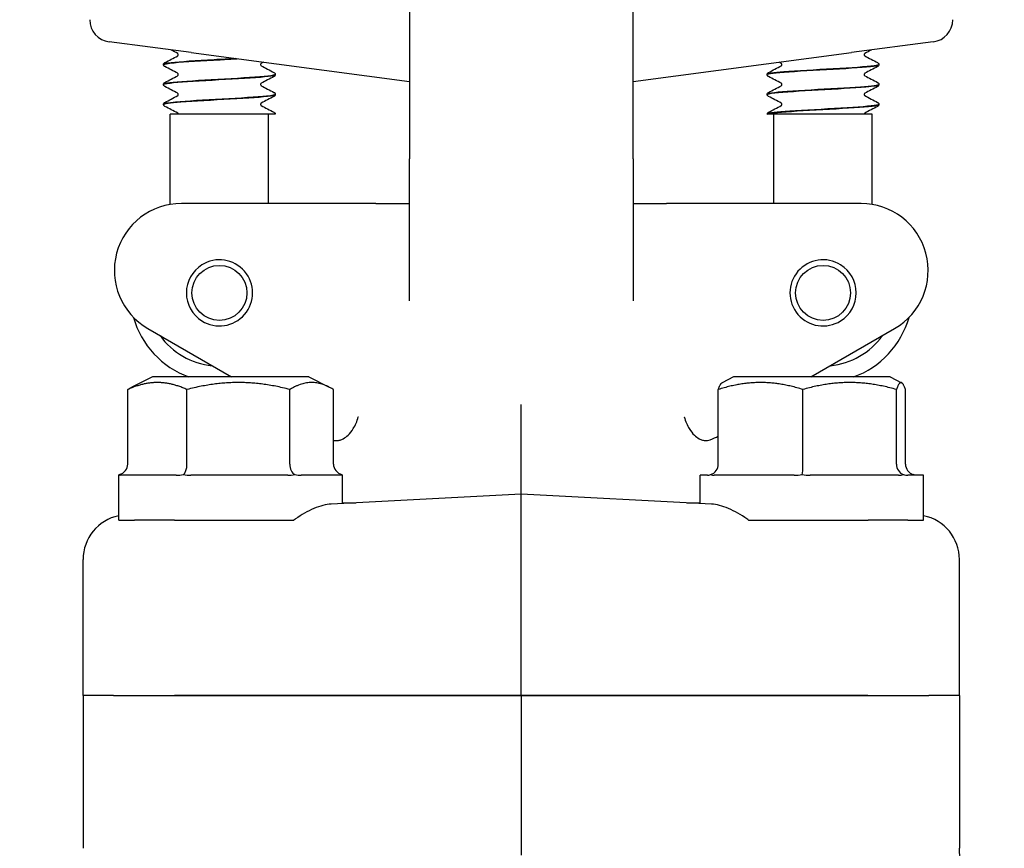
# Model space of a CAD drawing. Header units: inches. Extents: x 36 to 1719, y -84 to 1122.
# Tile 352 of 571: x 909.08 to 911.83, y 419.28 to 421.6. Entities that reach past the tile are written whole.
import ezdxf

# ---------------------------------------------------------------- set-up
doc = ezdxf.new("R2010")
doc.units = ezdxf.units.IN
doc.header["$LTSCALE"] = 48
doc.header["$MEASUREMENT"] = 0
doc.layers.add('Visible (ANSI)', color=7, linetype='Continuous', lineweight=30)

msp = doc.modelspace()

# ---------------------------------------------------------------- linework, layer by layer
at = {"layer": 'Visible (ANSI)'}
for p, q in [((910.16768, 422.21877), (910.16768, 421.20877)), ((910.79268, 421.20877), (910.79268, 422.21877)), ((909.55716, 421.50529), (909.32827, 421.53542)), ((911.63209, 421.53542), (911.4032, 421.50529)), ((909.55716, 421.50529), (910.16768, 421.42491)), ((910.79268, 421.42491), (911.4032, 421.50529)), ((909.48018, 421.47161), (909.48018, 421.47219)), ((911.48018, 421.47161), (911.48018, 421.47219)), ((909.79268, 421.4438), (909.79268, 421.44439)), ((911.16768, 421.4438), (911.16768, 421.44439)), ((909.48018, 421.416), (909.48018, 421.41658)), ((911.48018, 421.416), (911.48018, 421.41658)), ((909.79268, 421.38819), (909.79268, 421.38878)), ((911.16768, 421.38819), (911.16768, 421.38878)), ((909.48018, 421.36039), (909.48018, 421.36097)), ((911.48018, 421.36039), (911.48018, 421.36097)), ((909.66485, 421.33377), (909.49893, 421.33377)), ((909.49893, 421.08115), (909.49893, 421.33377)), ((909.77625, 421.33377), (909.66485, 421.33377)), ((909.77393, 421.08377), (909.77393, 421.33377)), ((909.79262, 421.33377), (909.77625, 421.33377)), ((911.16805, 421.33377), (911.16774, 421.33377)), ((911.16909, 421.33377), (911.16805, 421.33377)), ((911.19974, 421.33377), (911.16909, 421.33377)), ((911.18643, 421.08377), (911.18643, 421.33377)), ((911.32323, 421.33377), (911.19974, 421.33377)), ((911.46143, 421.33377), (911.32323, 421.33377)), ((911.46143, 421.08115), (911.46143, 421.33377)), ((910.16768, 420.81186), (910.16768, 421.20877)), ((910.79268, 421.20877), (910.79268, 420.81186)), ((909.98641, 421.08377), (909.53018, 421.08377)), ((910.07408, 421.08377), (909.98641, 421.08377)), ((910.07408, 421.08377), (910.16768, 421.08377)), ((910.79268, 421.08377), (910.88628, 421.08377)), ((910.97396, 421.08377), (910.88628, 421.08377)), ((911.43018, 421.08377), (910.97396, 421.08377)), ((909.43643, 420.73389), (909.67047, 420.59877)), ((911.2899, 420.59877), (911.52393, 420.73389)), ((909.44893, 420.59877), (909.39184, 420.57023)), ((909.88643, 420.59877), (909.44893, 420.59877)), ((909.88643, 420.59877), (909.94353, 420.57023)), ((911.07393, 420.59877), (911.04173, 420.58267)), ((911.51143, 420.59877), (911.07393, 420.59877)), ((911.51143, 420.59877), (911.54364, 420.58267)), ((909.38011, 420.35502), (909.38011, 420.56381)), ((909.54568, 420.35502), (909.54568, 420.56381)), ((909.83326, 420.35502), (909.83326, 420.56381)), ((909.95526, 420.35502), (909.95526, 420.56381)), ((911.03105, 420.35502), (911.03105, 420.56381)), ((911.26752, 420.35502), (911.26752, 420.56381)), ((911.52915, 420.35502), (911.52915, 420.56381)), ((911.55431, 420.35502), (911.55431, 420.56381)), ((910.48018, 420.27127), (910.48018, 420.52162)), ((911.03065, 420.4491), (911.03105, 420.44933)), ((909.35518, 420.19877), (909.35518, 420.32377)), ((909.35522, 420.32377), (909.35518, 420.32377)), ((909.51543, 420.32377), (909.35917, 420.32377)), ((909.82789, 420.32377), (909.5565, 420.32377)), ((909.98018, 420.32377), (909.86501, 420.32377)), ((909.98018, 420.24507), (909.98018, 420.32377)), ((910.98018, 420.24507), (910.98018, 420.32377)), ((911.00063, 420.32377), (910.98018, 420.32377)), ((911.24294, 420.32377), (911.01978, 420.32377)), ((911.535, 420.32377), (911.28809, 420.32377)), ((911.60518, 420.32377), (911.56099, 420.32377)), ((911.60518, 420.19877), (911.60518, 420.32377)), ((910.48018, 420.27127), (909.94846, 420.24341)), ((911.01191, 420.24341), (910.48018, 420.27127)), ((910.48018, 420.14667), (910.48018, 420.27127)), ((909.35518, 420.19877), (909.39898, 420.19877)), ((909.5105, 420.19877), (909.39898, 420.19877)), ((909.5105, 420.19877), (909.54111, 420.19877)), ((909.54111, 420.19877), (909.70304, 420.19877)), ((909.70304, 420.19877), (909.84481, 420.19877)), ((911.11555, 420.19877), (911.25733, 420.19877)), ((911.25733, 420.19877), (911.41925, 420.19877)), ((911.41925, 420.19877), (911.44986, 420.19877)), ((911.56138, 420.19877), (911.44986, 420.19877)), ((911.56138, 420.19877), (911.60518, 420.19877)), ((910.48018, 419.70877), (910.48018, 420.14667)), ((909.25518, 419.70877), (909.25518, 420.08843)), ((911.70518, 419.70877), (911.70518, 420.08843)), ((909.25518, 419.70877), (909.25518, 419.28121)), ((909.34068, 419.70877), (909.25518, 419.70877)), ((909.34068, 419.70877), (909.25518, 419.70877)), ((909.34068, 419.70877), (909.51113, 419.70877)), ((909.34068, 419.70877), (909.51113, 419.70877)), ((909.51113, 419.70877), (910.48018, 419.70877)), ((910.48018, 419.70877), (909.51113, 419.70877)), ((910.48018, 419.70877), (911.44924, 419.70877)), ((910.48018, 419.70877), (910.48018, 419.26162)), ((911.44924, 419.70877), (910.48018, 419.70877)), ((911.44924, 419.70877), (911.61968, 419.70877)), ((911.44924, 419.70877), (911.61968, 419.70877)), ((911.70518, 419.70877), (911.61968, 419.70877)), ((911.70518, 419.70877), (911.61968, 419.70877)), ((911.70518, 419.70877), (911.70518, 419.28121))]:
    msp.add_line(p, q, dxfattribs=at)
for centre, radius in [((902.41768, 427.10877), 7.5), ((909.63643, 420.83377), 0.07688), ((911.32393, 420.83377), 0.07688)]:
    msp.add_circle(centre, radius, dxfattribs=at)
for centre, radius, start, end in [((902.41768, 427.10877), 7.588, 134.247392, 45.752608), ((909.33643, 421.59739), 0.0625, 180, 262.5), ((911.62393, 421.59739), 0.0625, 277.5, 0), ((909.53018, 420.89627), 0.1875, 90, 240), ((911.43018, 420.89627), 0.1875, 300, 90), ((909.63643, 420.83377), 0.0925, 122.15008, 237.84992), ((909.63643, 420.83377), 0.0925, 237.84992, 122.15008), ((911.32393, 420.83377), 0.0925, 57.84992, 302.15008), ((911.32393, 420.83377), 0.0925, 302.15008, 57.84992), ((909.63643, 420.83377), 0.25, 195.89001, 250.05156), ((911.32393, 420.83377), 0.25, 289.94844, 344.10999), ((909.63643, 420.83377), 0.20454, 215.75553, 264.24447), ((911.32393, 420.83377), 0.20454, 275.75553, 324.24447)]:
    msp.add_arc(centre, radius, start, end, dxfattribs=at)
for centre, major_axis, ratio, start_param, end_param in [((909.34416, 420.35502), (-0.03595, 0), 0.8693335, 1.9174431, 3.1415927), ((909.53043, 420.35502), (0, -0.03125), 0.4879975, 0.3466468, 1.5707963), ((909.85396, 420.35502), (0, -0.03125), 0.662309, 4.712389, 5.9365385), ((909.99121, 420.35502), (-0.03595, 0), 0.8693335, 0, 1.2241495), ((910.99835, 420.35502), (0.0327, 0), 0.9555533, 5.0590358, 6.2831853), ((911.26438, 420.35502), (0, -0.03125), 0.1006388, 0.3466468, 1.5707963), ((911.55871, 420.35502), (0, -0.03125), 0.9458753, 4.712389, 5.9365385), ((911.58701, 420.35502), (-0.0327, 0), 0.9555533, 0, 1.2241495), ((909.38066, 420.08848), (-0.12531, -0.00657), 0.9961843, 4.8646945, 6.2310249), ((911.5797, 420.08848), (0.12531, -0.00657), 0.9961843, 0.0521605, 1.4184909)]:
    msp.add_ellipse(centre, major_axis=major_axis, ratio=ratio, start_param=start_param, end_param=end_param, dxfattribs=at)
for points in [[(909.51977, 421.50307), (909.51372, 421.50625), (909.50767, 421.50943), (909.50161, 421.5126)], [(911.45875, 421.5126), (911.4527, 421.50943), (911.44665, 421.50625), (911.4406, 421.50307)], [(909.48392, 421.47754), (909.49587, 421.4838), (909.50782, 421.49006), (909.51977, 421.49635)], [(911.4406, 421.49635), (911.45254, 421.49006), (911.46449, 421.4838), (911.47645, 421.47754)], [(909.51977, 421.44746), (909.50782, 421.45374), (909.49587, 421.46001), (909.48392, 421.46627)], [(909.75954, 421.47865), (909.75739, 421.47752), (909.75524, 421.47639), (909.7531, 421.47526)], [(909.7531, 421.46854), (909.76504, 421.46226), (909.77699, 421.45599), (909.78895, 421.44973)], [(911.17142, 421.44973), (911.18337, 421.45599), (911.19532, 421.46226), (911.20727, 421.46854)], [(911.20727, 421.47526), (911.20512, 421.47639), (911.20297, 421.47752), (911.20083, 421.47865)], [(911.47645, 421.46627), (911.46449, 421.46001), (911.45254, 421.45374), (911.4406, 421.44746)], [(909.48392, 421.42192), (909.49587, 421.42819), (909.50782, 421.43445), (909.51977, 421.44073)], [(909.78895, 421.43846), (909.77699, 421.4322), (909.76504, 421.42593), (909.7531, 421.41965)], [(911.20727, 421.41965), (911.19532, 421.42593), (911.18337, 421.4322), (911.17142, 421.43846)], [(911.4406, 421.44073), (911.45254, 421.43445), (911.46449, 421.42819), (911.47645, 421.42192)], [(909.51977, 421.39185), (909.50782, 421.39813), (909.49587, 421.4044), (909.48392, 421.41066)], [(909.7531, 421.41293), (909.76504, 421.40665), (909.77699, 421.40038), (909.78895, 421.39412)], [(911.17142, 421.39412), (911.18337, 421.40038), (911.19532, 421.40665), (911.20727, 421.41293)], [(911.47645, 421.41066), (911.46449, 421.4044), (911.45254, 421.39813), (911.4406, 421.39185)], [(909.48392, 421.36631), (909.49587, 421.37257), (909.50782, 421.37884), (909.51977, 421.38512)], [(909.78895, 421.38285), (909.77699, 421.37659), (909.76504, 421.37032), (909.7531, 421.36404)], [(911.20727, 421.36404), (911.19532, 421.37032), (911.18337, 421.37659), (911.17142, 421.38285)], [(911.4406, 421.38512), (911.45254, 421.37884), (911.46449, 421.37257), (911.47645, 421.36631)], [(909.51977, 421.33624), (909.50782, 421.34252), (909.49587, 421.34878), (909.48392, 421.35505)], [(909.7531, 421.35732), (909.76504, 421.35104), (909.77699, 421.34477), (909.78895, 421.33851)], [(911.17142, 421.33851), (911.18337, 421.34477), (911.19532, 421.35104), (911.20727, 421.35732)], [(911.47645, 421.35505), (911.46449, 421.34878), (911.45254, 421.34252), (911.4406, 421.33624)], [(911.00872, 420.42309), (911.01711, 420.42676), (911.02458, 420.43), (911.03105, 420.43279)], [(909.35522, 420.32377), (909.35532, 420.32377), (909.35571, 420.32426), (909.35637, 420.32563)], [(909.35637, 420.32563), (909.35704, 420.32426), (909.35801, 420.32377), (909.35917, 420.32377)], [(909.51543, 420.32377), (909.52174, 420.32377), (909.52871, 420.32426), (909.53561, 420.32563)], [(909.53561, 420.32563), (909.54252, 420.32426), (909.54974, 420.32377), (909.5565, 420.32377)], [(909.82789, 420.32377), (909.8341, 420.32377), (909.84068, 420.32426), (909.84692, 420.32563)], [(909.84692, 420.32563), (909.85317, 420.32426), (909.85941, 420.32377), (909.86501, 420.32377)], [(909.98015, 420.32377), (909.98004, 420.32377), (909.97965, 420.32426), (909.97899, 420.32563)], [(911.00063, 420.32377), (911.0032, 420.32377), (911.00624, 420.32426), (911.00946, 420.32563)], [(911.00946, 420.32563), (911.01269, 420.32426), (911.01626, 420.32377), (911.01978, 420.32377)], [(911.24294, 420.32377), (911.25008, 420.32377), (911.25785, 420.32426), (911.26545, 420.32563)], [(911.26545, 420.32563), (911.27304, 420.32426), (911.28086, 420.32377), (911.28809, 420.32377)], [(911.535, 420.32377), (911.53956, 420.32377), (911.54429, 420.32426), (911.54867, 420.32563)], [(911.54867, 420.32563), (911.55303, 420.32426), (911.55728, 420.32377), (911.56099, 420.32377)], [(911.58473, 420.32377), (911.58216, 420.32377), (911.57912, 420.32426), (911.5759, 420.32563)], [(909.98018, 420.24741), (909.99517, 420.24714), (910.00758, 420.2465), (910.01732, 420.24701)]]:
    msp.add_open_spline(points, degree=3, dxfattribs=at)
for points, knots in [([(909.48044, 421.47159), (909.48052, 421.47346), (909.49079, 421.47533), (909.51027, 421.4772), (909.53949, 421.48), (909.58866, 421.48281), (909.6382, 421.48561), (909.65434, 421.48653), (909.67039, 421.48744), (909.68567, 421.48836)], [-89.5382515, -89.5382515, -89.5382515, -89.5382515, -88.9043978, -88.9043978, -88.9043978, -87.9533052, -87.9533052, -87.9533052, -87.6432571, -87.6432571, -87.6432571, -87.6432571]), ([(909.68263, 421.48876), (909.66294, 421.48759), (909.64208, 421.48642), (909.62152, 421.48525), (909.57232, 421.48245), (909.52615, 421.47965), (909.50132, 421.47685), (909.48756, 421.4753), (909.48055, 421.47375), (909.4805, 421.47219)], [81.3805439, 81.3805439, 81.3805439, 81.3805439, 81.7769581, 81.7769581, 81.7769581, 82.7259477, 82.7259477, 82.7259477, 83.2522053, 83.2522053, 83.2522053, 83.2522053]), ([(909.52137, 421.49971), (909.52137, 421.50078), (909.52092, 421.50178), (909.52022, 421.50274), (909.51996, 421.50293), (909.51977, 421.50306), (909.51974, 421.50308), (909.51974, 421.50308)], [0, 0, 0, 0, 0.017919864, 0.017919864, 0.032518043, 0.032518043, 0.040461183, 0.040461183, 0.040461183, 0.040461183]), ([(909.51974, 421.49633), (909.51974, 421.49633), (909.51991, 421.49641), (909.52043, 421.49696), (909.52071, 421.4973), (909.52119, 421.49831), (909.52137, 421.49901), (909.52137, 421.49971)], [0.003893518, 0.003893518, 0.003893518, 0.003893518, 0.02135506, 0.02135506, 0.032660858, 0.032660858, 0.044379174, 0.044379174, 0.044379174, 0.044379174]), ([(911.44062, 421.50308), (911.44062, 421.50308), (911.44046, 421.50301), (911.43993, 421.50246), (911.43966, 421.50211), (911.43918, 421.5011), (911.439, 421.50041), (911.439, 421.49971)], [0.003893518, 0.003893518, 0.003893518, 0.003893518, 0.02135506, 0.02135506, 0.032660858, 0.032660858, 0.044379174, 0.044379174, 0.044379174, 0.044379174]), ([(911.439, 421.49971), (911.439, 421.49863), (911.43944, 421.49764), (911.44015, 421.49668), (911.4404, 421.49649), (911.44059, 421.49635), (911.44062, 421.49633), (911.44062, 421.49633)], [0, 0, 0, 0, 0.017919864, 0.017919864, 0.032518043, 0.032518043, 0.040461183, 0.040461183, 0.040461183, 0.040461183]), ([(909.48018, 421.47222), (909.48024, 421.47335), (909.48067, 421.47442), (909.48165, 421.47589), (909.48217, 421.47637), (909.4831, 421.47708), (909.48351, 421.47732), (909.48392, 421.47754)], [0, 0, 0, 0, 0.015967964, 0.015967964, 0.031253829, 0.031253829, 0.045415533, 0.045415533, 0.045415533, 0.045415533]), ([(909.48392, 421.46627), (909.48329, 421.4666), (909.48261, 421.467), (909.48151, 421.46814), (909.48112, 421.46864), (909.48047, 421.46993), (909.48023, 421.47074), (909.48018, 421.47159)], [0, 0, 0, 0, 0.022095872, 0.022095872, 0.033561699, 0.033561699, 0.045438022, 0.045438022, 0.045438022, 0.045438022]), ([(909.75312, 421.47528), (909.75312, 421.47528), (909.75296, 421.4752), (909.75243, 421.47465), (909.75216, 421.47431), (909.75168, 421.4733), (909.7515, 421.4726), (909.7515, 421.4719)], [0.003893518, 0.003893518, 0.003893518, 0.003893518, 0.02135506, 0.02135506, 0.032660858, 0.032660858, 0.044379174, 0.044379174, 0.044379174, 0.044379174]), ([(909.7515, 421.4719), (909.7515, 421.47083), (909.75194, 421.46983), (909.75265, 421.46887), (909.7529, 421.46868), (909.75309, 421.46855), (909.75312, 421.46853), (909.75312, 421.46853)], [0, 0, 0, 0, 0.017919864, 0.017919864, 0.032518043, 0.032518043, 0.040461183, 0.040461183, 0.040461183, 0.040461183]), ([(911.16769, 421.44378), (911.16764, 421.4465), (911.19092, 421.44921), (911.22902, 421.45193), (911.2684, 421.45474), (911.32258, 421.45755), (911.36995, 421.46035), (911.41731, 421.46316), (911.45663, 421.46597), (911.47223, 421.46878), (911.47749, 421.46972), (911.48001, 421.47067), (911.47992, 421.47161)], [-92.6798442, -92.6798442, -92.6798442, -92.6798442, -91.7590058, -91.7590058, -91.7590058, -90.8072453, -90.8072453, -90.8072453, -89.8557102, -89.8557102, -89.8557102, -89.5353906, -89.5353906, -89.5353906, -89.5353906]), ([(911.47986, 421.47222), (911.47997, 421.47096), (911.47554, 421.46971), (911.46647, 421.46846), (911.44591, 421.46561), (911.40199, 421.46277), (911.35264, 421.45993), (911.30342, 421.45709), (911.25015, 421.45425), (911.21443, 421.45142), (911.18492, 421.44907), (911.16806, 421.44673), (911.16779, 421.44439)], [83.2493444, 83.2493444, 83.2493444, 83.2493444, 83.6742001, 83.6742001, 83.6742001, 84.6382389, 84.6382389, 84.6382389, 85.5995394, 85.5995394, 85.5995394, 86.393798, 86.393798, 86.393798, 86.393798]), ([(911.20887, 421.4719), (911.20887, 421.47297), (911.20842, 421.47397), (911.20772, 421.47493), (911.20746, 421.47512), (911.20727, 421.47526), (911.20724, 421.47528), (911.20724, 421.47528)], [0, 0, 0, 0, 0.017919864, 0.017919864, 0.032518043, 0.032518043, 0.040461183, 0.040461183, 0.040461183, 0.040461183]), ([(911.20724, 421.46853), (911.20724, 421.46853), (911.20741, 421.4686), (911.20793, 421.46915), (911.20821, 421.4695), (911.20869, 421.47051), (911.20887, 421.4712), (911.20887, 421.4719)], [0.003893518, 0.003893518, 0.003893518, 0.003893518, 0.02135506, 0.02135506, 0.032660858, 0.032660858, 0.044379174, 0.044379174, 0.044379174, 0.044379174]), ([(911.47645, 421.47754), (911.47708, 421.4772), (911.47775, 421.4768), (911.47885, 421.47566), (911.47925, 421.47517), (911.4799, 421.47388), (911.48014, 421.47306), (911.48018, 421.47222)], [0, 0, 0, 0, 0.022095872, 0.022095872, 0.033561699, 0.033561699, 0.045438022, 0.045438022, 0.045438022, 0.045438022]), ([(911.48018, 421.47159), (911.48012, 421.47045), (911.4797, 421.46939), (911.47872, 421.46792), (911.47819, 421.46743), (911.47727, 421.46673), (911.47685, 421.46648), (911.47645, 421.46627)], [0, 0, 0, 0, 0.015967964, 0.015967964, 0.031253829, 0.031253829, 0.045415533, 0.045415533, 0.045415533, 0.045415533]), ([(909.79257, 421.44441), (909.79265, 421.44392), (909.792, 421.44342), (909.79057, 421.44293), (909.78241, 421.44011), (909.74923, 421.43729), (909.70438, 421.43447), (909.65962, 421.43165), (909.60443, 421.42884), (909.56092, 421.42602), (909.5175, 421.42321), (909.48684, 421.4204), (909.4812, 421.41759), (909.48052, 421.41725), (909.48021, 421.41692), (909.48024, 421.41658)], [86.3909371, 86.3909371, 86.3909371, 86.3909371, 86.558303, 86.558303, 86.558303, 87.5147256, 87.5147256, 87.5147256, 88.4689986, 88.4689986, 88.4689986, 89.4213086, 89.4213086, 89.4213086, 89.5353906, 89.5353906, 89.5353906, 89.5353906]), ([(909.48038, 421.41597), (909.48026, 421.41672), (909.48178, 421.41747), (909.48505, 421.41821), (909.49733, 421.42102), (909.53394, 421.42384), (909.58024, 421.42665), (909.62652, 421.42946), (909.68129, 421.43227), (909.72266, 421.43508), (909.76402, 421.43789), (909.7909, 421.44069), (909.79259, 421.4435), (909.79265, 421.4436), (909.79268, 421.4437), (909.79268, 421.4438)], [-95.8214368, -95.8214368, -95.8214368, -95.8214368, -95.568359, -95.568359, -95.568359, -94.6156683, -94.6156683, -94.6156683, -93.6632144, -93.6632144, -93.6632144, -92.7109946, -92.7109946, -92.7109946, -92.6769833, -92.6769833, -92.6769833, -92.6769833]), ([(909.52137, 421.4441), (909.52137, 421.44517), (909.52092, 421.44617), (909.52022, 421.44712), (909.51996, 421.44732), (909.51977, 421.44745), (909.51974, 421.44747), (909.51974, 421.44747)], [0, 0, 0, 0, 0.017919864, 0.017919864, 0.032518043, 0.032518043, 0.040461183, 0.040461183, 0.040461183, 0.040461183]), ([(909.51974, 421.44072), (909.51974, 421.44072), (909.51991, 421.4408), (909.52043, 421.44135), (909.52071, 421.44169), (909.52119, 421.4427), (909.52137, 421.44339), (909.52137, 421.4441)], [0.003893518, 0.003893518, 0.003893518, 0.003893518, 0.02135506, 0.02135506, 0.032660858, 0.032660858, 0.044379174, 0.044379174, 0.044379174, 0.044379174]), ([(909.78895, 421.44973), (909.78958, 421.4494), (909.79025, 421.449), (909.79135, 421.44786), (909.79175, 421.44736), (909.7924, 421.44607), (909.79264, 421.44526), (909.79268, 421.44441)], [0, 0, 0, 0, 0.022095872, 0.022095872, 0.033561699, 0.033561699, 0.045438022, 0.045438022, 0.045438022, 0.045438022]), ([(909.79268, 421.44378), (909.79262, 421.44265), (909.7922, 421.44158), (909.79122, 421.44011), (909.79069, 421.43963), (909.78977, 421.43892), (909.78935, 421.43867), (909.78895, 421.43846)], [0, 0, 0, 0, 0.015967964, 0.015967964, 0.031253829, 0.031253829, 0.045415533, 0.045415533, 0.045415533, 0.045415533]), ([(911.16768, 421.44441), (911.16774, 421.44555), (911.16817, 421.44661), (911.16915, 421.44808), (911.16967, 421.44856), (911.1706, 421.44927), (911.17101, 421.44952), (911.17142, 421.44973)], [0, 0, 0, 0, 0.015967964, 0.015967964, 0.031253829, 0.031253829, 0.045415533, 0.045415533, 0.045415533, 0.045415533]), ([(911.17142, 421.43846), (911.17079, 421.43879), (911.17011, 421.43919), (911.16901, 421.44033), (911.16862, 421.44083), (911.16797, 421.44212), (911.16773, 421.44294), (911.16768, 421.44378)], [0, 0, 0, 0, 0.022095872, 0.022095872, 0.033561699, 0.033561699, 0.045438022, 0.045438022, 0.045438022, 0.045438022]), ([(911.44062, 421.44747), (911.44062, 421.44747), (911.44046, 421.4474), (911.43993, 421.44684), (911.43966, 421.4465), (911.43918, 421.44549), (911.439, 421.4448), (911.439, 421.4441)], [0.003893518, 0.003893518, 0.003893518, 0.003893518, 0.02135506, 0.02135506, 0.032660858, 0.032660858, 0.044379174, 0.044379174, 0.044379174, 0.044379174]), ([(911.439, 421.4441), (911.439, 421.44302), (911.43944, 421.44203), (911.44015, 421.44107), (911.4404, 421.44088), (911.44059, 421.44074), (911.44062, 421.44072), (911.44062, 421.44072)], [0, 0, 0, 0, 0.017919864, 0.017919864, 0.032518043, 0.032518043, 0.040461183, 0.040461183, 0.040461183, 0.040461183]), ([(909.48018, 421.41661), (909.48024, 421.41774), (909.48067, 421.4188), (909.48165, 421.42027), (909.48217, 421.42076), (909.4831, 421.42146), (909.48351, 421.42171), (909.48392, 421.42192)], [0, 0, 0, 0, 0.015967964, 0.015967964, 0.031253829, 0.031253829, 0.045415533, 0.045415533, 0.045415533, 0.045415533]), ([(909.48392, 421.41066), (909.48329, 421.41099), (909.48261, 421.41139), (909.48151, 421.41253), (909.48112, 421.41302), (909.48047, 421.41431), (909.48023, 421.41513), (909.48018, 421.41597)], [0, 0, 0, 0, 0.022095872, 0.022095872, 0.033561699, 0.033561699, 0.045438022, 0.045438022, 0.045438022, 0.045438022]), ([(909.75312, 421.41966), (909.75312, 421.41966), (909.75296, 421.41959), (909.75243, 421.41904), (909.75216, 421.4187), (909.75168, 421.41768), (909.7515, 421.41699), (909.7515, 421.41629)], [0.003893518, 0.003893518, 0.003893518, 0.003893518, 0.02135506, 0.02135506, 0.032660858, 0.032660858, 0.044379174, 0.044379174, 0.044379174, 0.044379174]), ([(909.7515, 421.41629), (909.7515, 421.41522), (909.75194, 421.41422), (909.75265, 421.41326), (909.7529, 421.41307), (909.75309, 421.41293), (909.75312, 421.41292), (909.75312, 421.41292)], [0, 0, 0, 0, 0.017919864, 0.017919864, 0.032518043, 0.032518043, 0.040461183, 0.040461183, 0.040461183, 0.040461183]), ([(911.48013, 421.41661), (911.48002, 421.41413), (911.46108, 421.41165), (911.42864, 421.40918), (911.39195, 421.40638), (911.33895, 421.40358), (911.29066, 421.40078), (911.24161, 421.39794), (911.19875, 421.39509), (911.17956, 421.39225), (911.17174, 421.39109), (911.16793, 421.38993), (911.168, 421.38878)], [89.5325298, 89.5325298, 89.5325298, 89.5325298, 90.3718388, 90.3718388, 90.3718388, 91.3207683, 91.3207683, 91.3207683, 92.2845846, 92.2845846, 92.2845846, 92.6769833, 92.6769833, 92.6769833, 92.6769833]), ([(911.168, 421.38817), (911.16798, 421.38975), (911.17515, 421.39133), (911.1893, 421.39291), (911.2145, 421.39572), (911.26117, 421.39853), (911.31065, 421.40134), (911.36012, 421.40416), (911.41108, 421.40697), (911.44316, 421.40978), (911.46682, 421.41185), (911.47975, 421.41393), (911.47999, 421.416)], [-98.9630295, -98.9630295, -98.9630295, -98.9630295, -98.4278806, -98.4278806, -98.4278806, -97.4744623, -97.4744623, -97.4744623, -96.5212894, -96.5212894, -96.5212894, -95.8185759, -95.8185759, -95.8185759, -95.8185759]), ([(911.20887, 421.41629), (911.20887, 421.41736), (911.20842, 421.41836), (911.20772, 421.41932), (911.20746, 421.41951), (911.20727, 421.41965), (911.20724, 421.41966), (911.20724, 421.41966)], [0, 0, 0, 0, 0.017919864, 0.017919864, 0.032518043, 0.032518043, 0.040461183, 0.040461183, 0.040461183, 0.040461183]), ([(911.20724, 421.41292), (911.20724, 421.41292), (911.20741, 421.41299), (911.20793, 421.41354), (911.20821, 421.41388), (911.20869, 421.4149), (911.20887, 421.41559), (911.20887, 421.41629)], [0.003893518, 0.003893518, 0.003893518, 0.003893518, 0.02135506, 0.02135506, 0.032660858, 0.032660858, 0.044379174, 0.044379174, 0.044379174, 0.044379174]), ([(911.47645, 421.42192), (911.47708, 421.42159), (911.47775, 421.42119), (911.47885, 421.42005), (911.47925, 421.41956), (911.4799, 421.41827), (911.48014, 421.41745), (911.48018, 421.41661)], [0, 0, 0, 0, 0.022095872, 0.022095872, 0.033561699, 0.033561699, 0.045438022, 0.045438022, 0.045438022, 0.045438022]), ([(911.48018, 421.41597), (911.48012, 421.41484), (911.4797, 421.41378), (911.47872, 421.41231), (911.47819, 421.41182), (911.47727, 421.41112), (911.47685, 421.41087), (911.47645, 421.41066)], [0, 0, 0, 0, 0.015967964, 0.015967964, 0.031253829, 0.031253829, 0.045415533, 0.045415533, 0.045415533, 0.045415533]), ([(909.48026, 421.36036), (909.4804, 421.36277), (909.49813, 421.36517), (909.52894, 421.36758), (909.56501, 421.37039), (909.61803, 421.37321), (909.66678, 421.37602), (909.71552, 421.37884), (909.75869, 421.38165), (909.77901, 421.38446), (909.78799, 421.38571), (909.7924, 421.38695), (909.79236, 421.38819)], [-102.1046221, -102.1046221, -102.1046221, -102.1046221, -101.2896371, -101.2896371, -101.2896371, -100.3354652, -100.3354652, -100.3354652, -99.3815473, -99.3815473, -99.3815473, -98.9601686, -98.9601686, -98.9601686, -98.9601686]), ([(909.79237, 421.3888), (909.79236, 421.38712), (909.7842, 421.38544), (909.7683, 421.38376), (909.74165, 421.38095), (909.69395, 421.37814), (909.64432, 421.37532), (909.59489, 421.37252), (909.54483, 421.36971), (909.51405, 421.36691), (909.49232, 421.36493), (909.48063, 421.36295), (909.48043, 421.36097)], [92.6741224, 92.6741224, 92.6741224, 92.6741224, 93.2431504, 93.2431504, 93.2431504, 94.1972517, 94.1972517, 94.1972517, 95.1476373, 95.1476373, 95.1476373, 95.8185759, 95.8185759, 95.8185759, 95.8185759]), ([(909.52137, 421.38848), (909.52137, 421.38956), (909.52092, 421.39055), (909.52022, 421.39151), (909.51996, 421.39171), (909.51977, 421.39184), (909.51974, 421.39186), (909.51974, 421.39186)], [0, 0, 0, 0, 0.017919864, 0.017919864, 0.032518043, 0.032518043, 0.040461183, 0.040461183, 0.040461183, 0.040461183]), ([(909.51974, 421.38511), (909.51974, 421.38511), (909.51991, 421.38518), (909.52043, 421.38574), (909.52071, 421.38608), (909.52119, 421.38709), (909.52137, 421.38778), (909.52137, 421.38848)], [0.003893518, 0.003893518, 0.003893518, 0.003893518, 0.02135506, 0.02135506, 0.032660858, 0.032660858, 0.044379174, 0.044379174, 0.044379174, 0.044379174]), ([(909.78895, 421.39412), (909.78958, 421.39379), (909.79025, 421.39339), (909.79135, 421.39225), (909.79175, 421.39175), (909.7924, 421.39046), (909.79264, 421.38964), (909.79268, 421.3888)], [0, 0, 0, 0, 0.022095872, 0.022095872, 0.033561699, 0.033561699, 0.045438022, 0.045438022, 0.045438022, 0.045438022]), ([(909.79268, 421.38817), (909.79262, 421.38703), (909.7922, 421.38597), (909.79122, 421.3845), (909.79069, 421.38402), (909.78977, 421.38331), (909.78935, 421.38306), (909.78895, 421.38285)], [0, 0, 0, 0, 0.015967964, 0.015967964, 0.031253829, 0.031253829, 0.045415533, 0.045415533, 0.045415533, 0.045415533]), ([(911.16768, 421.3888), (911.16774, 421.38994), (911.16817, 421.391), (911.16915, 421.39247), (911.16967, 421.39295), (911.1706, 421.39366), (911.17101, 421.39391), (911.17142, 421.39412)], [0, 0, 0, 0, 0.015967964, 0.015967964, 0.031253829, 0.031253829, 0.045415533, 0.045415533, 0.045415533, 0.045415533]), ([(911.17142, 421.38285), (911.17079, 421.38318), (911.17011, 421.38358), (911.16901, 421.38472), (911.16862, 421.38522), (911.16797, 421.38651), (911.16773, 421.38732), (911.16768, 421.38817)], [0, 0, 0, 0, 0.022095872, 0.022095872, 0.033561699, 0.033561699, 0.045438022, 0.045438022, 0.045438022, 0.045438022]), ([(911.44062, 421.39186), (911.44062, 421.39186), (911.44046, 421.39179), (911.43993, 421.39123), (911.43966, 421.39089), (911.43918, 421.38988), (911.439, 421.38919), (911.439, 421.38848)], [0.003893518, 0.003893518, 0.003893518, 0.003893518, 0.02135506, 0.02135506, 0.032660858, 0.032660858, 0.044379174, 0.044379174, 0.044379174, 0.044379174]), ([(911.439, 421.38848), (911.439, 421.38741), (911.43944, 421.38642), (911.44015, 421.38546), (911.4404, 421.38526), (911.44059, 421.38513), (911.44062, 421.38511), (911.44062, 421.38511)], [0, 0, 0, 0, 0.017919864, 0.017919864, 0.032518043, 0.032518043, 0.040461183, 0.040461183, 0.040461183, 0.040461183]), ([(909.48018, 421.361), (909.48024, 421.36213), (909.48067, 421.36319), (909.48165, 421.36466), (909.48217, 421.36515), (909.4831, 421.36585), (909.48351, 421.3661), (909.48392, 421.36631)], [0, 0, 0, 0, 0.015967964, 0.015967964, 0.031253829, 0.031253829, 0.045415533, 0.045415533, 0.045415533, 0.045415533]), ([(909.48392, 421.35505), (909.48329, 421.35538), (909.48261, 421.35578), (909.48151, 421.35692), (909.48112, 421.35741), (909.48047, 421.3587), (909.48023, 421.35952), (909.48018, 421.36036)], [0, 0, 0, 0, 0.022095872, 0.022095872, 0.033561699, 0.033561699, 0.045438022, 0.045438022, 0.045438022, 0.045438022]), ([(909.75312, 421.36405), (909.75312, 421.36405), (909.75296, 421.36398), (909.75243, 421.36343), (909.75216, 421.36309), (909.75168, 421.36207), (909.7515, 421.36138), (909.7515, 421.36068)], [0.003893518, 0.003893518, 0.003893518, 0.003893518, 0.02135506, 0.02135506, 0.032660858, 0.032660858, 0.044379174, 0.044379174, 0.044379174, 0.044379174]), ([(909.7515, 421.36068), (909.7515, 421.35961), (909.75194, 421.35861), (909.75265, 421.35765), (909.7529, 421.35746), (909.75309, 421.35732), (909.75312, 421.35731), (909.75312, 421.35731)], [0, 0, 0, 0, 0.017919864, 0.017919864, 0.032518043, 0.032518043, 0.040461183, 0.040461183, 0.040461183, 0.040461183]), ([(911.47993, 421.361), (911.48007, 421.36012), (911.47798, 421.35925), (911.47355, 421.35838), (911.45923, 421.35557), (911.42085, 421.35275), (911.37377, 421.34994), (911.32627, 421.3471), (911.27119, 421.34426), (911.23092, 421.34142), (911.19474, 421.33887), (911.17114, 421.33632), (911.16805, 421.33377)], [95.8157151, 95.8157151, 95.8157151, 95.8157151, 96.1109708, 96.1109708, 96.1109708, 97.0647023, 97.0647023, 97.0647023, 98.0270057, 98.0270057, 98.0270057, 98.8915068, 98.8915068, 98.8915068, 98.8915068]), ([(911.16909, 421.33377), (911.17576, 421.33659), (911.20752, 421.33941), (911.25162, 421.34223), (911.29571, 421.34504), (911.35097, 421.34786), (911.39522, 421.35068), (911.43947, 421.3535), (911.47155, 421.35631), (911.4786, 421.35913), (911.47965, 421.35955), (911.48014, 421.35997), (911.4801, 421.36039)], [-105.1089244, -105.1089244, -105.1089244, -105.1089244, -104.1537068, -104.1537068, -104.1537068, -103.1987551, -103.1987551, -103.1987551, -102.2440661, -102.2440661, -102.2440661, -102.1017612, -102.1017612, -102.1017612, -102.1017612]), ([(911.20887, 421.36068), (911.20887, 421.36175), (911.20842, 421.36275), (911.20772, 421.36371), (911.20746, 421.3639), (911.20727, 421.36404), (911.20724, 421.36405), (911.20724, 421.36405)], [0, 0, 0, 0, 0.017919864, 0.017919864, 0.032518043, 0.032518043, 0.040461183, 0.040461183, 0.040461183, 0.040461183]), ([(911.20724, 421.35731), (911.20724, 421.35731), (911.20741, 421.35738), (911.20793, 421.35793), (911.20821, 421.35827), (911.20869, 421.35929), (911.20887, 421.35998), (911.20887, 421.36068)], [0.003893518, 0.003893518, 0.003893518, 0.003893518, 0.02135506, 0.02135506, 0.032660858, 0.032660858, 0.044379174, 0.044379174, 0.044379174, 0.044379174]), ([(911.47645, 421.36631), (911.47708, 421.36598), (911.47775, 421.36558), (911.47885, 421.36444), (911.47925, 421.36394), (911.4799, 421.36265), (911.48014, 421.36184), (911.48018, 421.361)], [0, 0, 0, 0, 0.022095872, 0.022095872, 0.033561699, 0.033561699, 0.045438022, 0.045438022, 0.045438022, 0.045438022]), ([(911.48018, 421.36036), (911.48012, 421.35923), (911.4797, 421.35817), (911.47872, 421.3567), (911.47819, 421.35621), (911.47727, 421.3555), (911.47685, 421.35526), (911.47645, 421.35505)], [0, 0, 0, 0, 0.015967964, 0.015967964, 0.031253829, 0.031253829, 0.045415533, 0.045415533, 0.045415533, 0.045415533]), ([(909.52128, 421.33377), (909.52108, 421.33475), (909.52058, 421.33546), (909.51996, 421.33612), (909.51979, 421.33622), (909.51975, 421.33625), (909.51974, 421.33625), (909.51974, 421.33625)], [0, 0, 0, 0, 0.017397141, 0.017397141, 0.033013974, 0.033013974, 0.035372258, 0.035372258, 0.035372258, 0.035372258]), ([(909.78895, 421.33851), (909.78954, 421.3382), (909.79017, 421.33782), (909.79121, 421.3368), (909.79157, 421.33637), (909.79223, 421.33525), (909.7925, 421.33454), (909.79262, 421.33377)], [0, 0, 0, 0, 0.020860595, 0.020860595, 0.031618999, 0.031618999, 0.042693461, 0.042693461, 0.042693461, 0.042693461]), ([(911.16774, 421.33377), (911.16791, 421.33489), (911.16842, 421.33585), (911.16942, 421.33713), (911.16991, 421.33754), (911.17073, 421.33812), (911.17108, 421.33833), (911.17142, 421.33851)], [0, 0, 0, 0, 0.016056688, 0.016056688, 0.030725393, 0.030725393, 0.042668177, 0.042668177, 0.042668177, 0.042668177]), ([(911.44062, 421.33625), (911.44062, 421.33625), (911.4405, 421.33619), (911.4401, 421.33581), (911.43988, 421.33557), (911.43943, 421.33485), (911.4392, 421.33435), (911.43909, 421.33377)], [0.003894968, 0.003894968, 0.003894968, 0.003894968, 0.019061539, 0.019061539, 0.029040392, 0.029040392, 0.03930795, 0.03930795, 0.03930795, 0.03930795]), ([(909.95526, 420.4218), (909.95661, 420.42143), (909.95801, 420.42115), (909.96067, 420.42083), (909.96193, 420.42076), (909.96415, 420.42076), (909.9651, 420.42081), (909.96706, 420.42099), (909.96808, 420.42112), (909.97064, 420.42157), (909.9722, 420.42195), (909.9767, 420.42332), (909.97972, 420.42457), (909.98726, 420.42869), (909.99178, 420.43197), (910.00139, 420.44124), (910.00617, 420.44732), (910.01616, 420.46364), (910.02107, 420.47474), (910.02471, 420.48712), (910.02475, 420.48727), (910.02479, 420.48742)], [0.02344438, 0.02344438, 0.02344438, 0.02344438, 0.04878278, 0.04878278, 0.07002342, 0.07002342, 0.08543215, 0.08543215, 0.10127417, 0.10127417, 0.1246126, 0.1246126, 0.16706492, 0.16706492, 0.22849379, 0.22849379, 0.29966244, 0.29966244, 0.39445021, 0.39445021, 0.39562077, 0.39562077, 0.39562077, 0.39562077]), ([(910.93557, 420.48742), (910.93561, 420.48727), (910.93566, 420.48712), (910.9393, 420.47474), (910.9442, 420.46364), (910.95419, 420.44732), (910.95898, 420.44124), (910.96858, 420.43197), (910.9731, 420.42869), (910.98065, 420.42457), (910.98366, 420.42332), (910.98816, 420.42195), (910.98973, 420.42157), (910.99228, 420.42112), (910.9933, 420.42099), (910.99527, 420.42081), (910.99622, 420.42076), (910.99844, 420.42076), (910.99969, 420.42083), (911.0037, 420.42131), (911.0063, 420.42203), (911.00872, 420.42309)], [-0.00127423, -0.00127423, -0.00127423, -0.00127423, 0, 0, 0.10318214, 0.10318214, 0.18065349, 0.18065349, 0.24752251, 0.24752251, 0.29373442, 0.29373442, 0.31913969, 0.31913969, 0.33638468, 0.33638468, 0.35315802, 0.35315802, 0.37627972, 0.37627972, 0.42938271, 0.42938271, 0.42938271, 0.42938271]), ([(910.94305, 420.24701), (910.9485, 420.24673), (910.95481, 420.24682), (910.96751, 420.24712), (910.97361, 420.24729), (910.98018, 420.24741)], [0, 0, 0, 0, 0.11499946, 0.11499946, 0.20535465, 0.20535465, 0.20535465, 0.20535465]), ([(909.94846, 420.24341), (909.93428, 420.24266), (909.91781, 420.23812), (909.88345, 420.22335), (909.86554, 420.21311), (909.84786, 420.20092), (909.84634, 420.19986), (909.84481, 420.19877)], [0.51027295, 0.51027295, 0.51027295, 0.51027295, 0.67314933, 0.67314933, 0.83782619, 0.83782619, 0.85301482, 0.85301482, 0.85301482, 0.85301482]), ([(911.11555, 420.19877), (911.11402, 420.19986), (911.11251, 420.20092), (911.09482, 420.21311), (911.07691, 420.22335), (911.04255, 420.23812), (911.02609, 420.24266), (911.01191, 420.24341)], [1.42951458, 1.42951458, 1.42951458, 1.42951458, 1.44470322, 1.44470322, 1.60938008, 1.60938008, 1.77225646, 1.77225646, 1.77225646, 1.77225646]), ([(911.83066, 419.15627), (911.83055, 419.15627), (911.83045, 419.15627), (911.82191, 419.15629), (911.8135, 419.15716), (911.79699, 419.16056), (911.78893, 419.16308), (911.76618, 419.17279), (911.75257, 419.18206), (911.72971, 419.20523), (911.72067, 419.2189), (911.70835, 419.24893), (911.70518, 419.26499), (911.70518, 419.28121)], [-0.00081437, -0.00081437, -0.00081437, -0.00081437, 0, 0, 0.06424187, 0.06424187, 0.12843712, 0.12843712, 0.25272368, 0.25272368, 0.37647976, 0.37647976, 0.50008222, 0.50008222, 0.50008222, 0.50008222])]:
    msp.add_open_spline(points, degree=3, knots=knots, dxfattribs=at)
for points, weights in [([(909.54568, 420.56381), (909.46289, 420.59989), (909.38011, 420.56381)], [1.04422863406, 1.20577136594, 1.04422863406]), ([(909.83326, 420.56381), (909.68947, 420.59989), (909.54568, 420.56381)], [1.04422863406, 1.20577136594, 1.04422863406]), ([(909.95526, 420.56381), (909.89426, 420.59989), (909.83326, 420.56381)], [1.04422863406, 1.20577136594, 1.04422863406]), ([(911.26752, 420.56381), (911.14929, 420.59989), (911.03105, 420.56381)], [1.04422863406, 1.20577136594, 1.04422863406]), ([(911.03105, 420.56381), (911.03676, 420.58019), (911.04173, 420.58267)], [1.04422863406, 1.11183872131, 1.12285543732]), ([(911.52915, 420.56381), (911.39834, 420.59989), (911.26752, 420.56381)], [1.04422863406, 1.20577136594, 1.04422863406]), ([(911.55431, 420.56381), (911.54173, 420.59989), (911.52915, 420.56381)], [1.04422863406, 1.20577136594, 1.04422863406]), ([(909.38011, 420.56381), (909.3861, 420.56736), (909.39184, 420.57023)], [1.04422863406, 1.05817173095, 1.06970791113])]:
    msp.add_rational_spline(points, weights, degree=2, dxfattribs=at)

doc.saveas('drawing.dxf')
